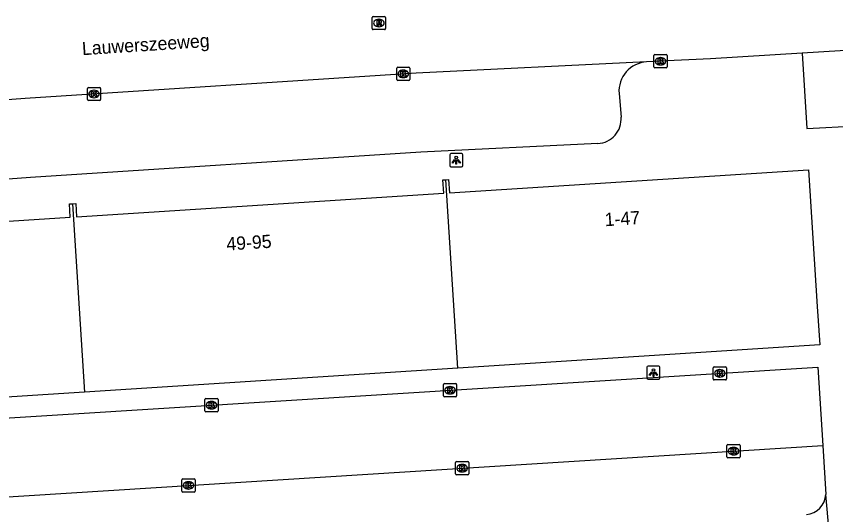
# Model space of a CAD drawing. Extents: x 159689 to 160786, y 387323 to 388339.
# Drawn here: x 160414.2 to 160476.2, y 387734.3 to 387771.9 of the extents above; entities that cross this region are included whole.
import ezdxf

# ---------------------------------------------------------------- set-up
doc = ezdxf.new("R2010")
doc.units = 0
for name, color, linetype in [('IMGEO_Kolk', 7, 'Continuous'), ('IMGEO_Lichtpunt', 7, 'Continuous'), ('IMGEO_Openbare_ruimte_label', 7, 'Continuous'), ('IMGEO_Pand', 7, 'Continuous'), ('IMGEO_Pand_nummerreeks', 7, 'Continuous'), ('IMGEO_Rijbaan_lokaal_gesloten', 7, 'Continuous'), ('IMGEO_Rijbaan_lokaal_open', 7, 'Continuous'), ('IMGEO_Rioolput', 7, 'Continuous'), ('IMGEO_Voetpad_open', 7, 'Continuous')]:
    doc.layers.add(name, color=color, linetype=linetype)

msp = doc.modelspace()

# ---------------------------------------------------------------- linework, layer by layer
at = {"layer": 'IMGEO_Kolk'}
for p, q in [((160462.432, 387768.101), (160462.432, 387768.953)), ((160462.507, 387769.027), (160463.359, 387769.027)), ((160462.92, 387768.807), (160462.945, 387768.807)), ((160463.433, 387768.953), (160463.433, 387768.101)), ((160442.98, 387767.147), (160442.98, 387767.999)), ((160443.055, 387768.073), (160443.907, 387768.073)), ((160443.981, 387767.999), (160443.981, 387767.147)), ((160463.359, 387768.027), (160462.507, 387768.027)), ((160462.943, 387768.247), (160462.918, 387768.247)), ((160443.491, 387767.293), (160443.466, 387767.293)), ((160443.468, 387767.853), (160443.493, 387767.853)), ((160443.907, 387767.073), (160443.055, 387767.073)), ((160419.586, 387765.626), (160419.586, 387766.478)), ((160419.661, 387766.552), (160420.513, 387766.552)), ((160420.074, 387766.332), (160420.099, 387766.332)), ((160420.587, 387766.478), (160420.587, 387765.626)), ((160420.513, 387765.552), (160419.661, 387765.552)), ((160420.097, 387765.772), (160420.072, 387765.772)), ((160466.915, 387744.513), (160466.915, 387745.365)), ((160466.99, 387745.439), (160467.842, 387745.439)), ((160467.403, 387745.219), (160467.428, 387745.219)), ((160467.916, 387745.365), (160467.916, 387744.513)), ((160467.842, 387744.439), (160466.99, 387744.439)), ((160467.426, 387744.659), (160467.401, 387744.659)), ((160446.513, 387743.235), (160446.513, 387744.087)), ((160446.588, 387744.161), (160447.44, 387744.161)), ((160447.001, 387743.941), (160447.026, 387743.941)), ((160447.514, 387744.087), (160447.514, 387743.235)), ((160447.44, 387743.161), (160446.588, 387743.161)), ((160447.024, 387743.381), (160446.999, 387743.381)), ((160428.479, 387742.106), (160428.479, 387742.958)), ((160428.554, 387743.032), (160429.406, 387743.032)), ((160428.967, 387742.812), (160428.992, 387742.812)), ((160429.48, 387742.958), (160429.48, 387742.106)), ((160429.406, 387742.032), (160428.554, 387742.032)), ((160428.99, 387742.252), (160428.965, 387742.252)), ((160467.954, 387738.635), (160467.954, 387739.487)), ((160468.029, 387739.561), (160468.881, 387739.561)), ((160468.955, 387739.487), (160468.955, 387738.635)), ((160468.465, 387738.781), (160468.44, 387738.781)), ((160468.442, 387739.341), (160468.467, 387739.341)), ((160447.43, 387737.346), (160447.43, 387738.198)), ((160447.505, 387738.272), (160448.357, 387738.272)), ((160448.431, 387738.198), (160448.431, 387737.346)), ((160468.881, 387738.561), (160468.029, 387738.561)), ((160447.918, 387738.052), (160447.943, 387738.052)), ((160426.807, 387736.972), (160427.659, 387736.972)), ((160448.357, 387737.272), (160447.505, 387737.272)), ((160447.941, 387737.492), (160447.916, 387737.492)), ((160426.732, 387736.046), (160426.732, 387736.898)), ((160427.22, 387736.752), (160427.245, 387736.752)), ((160427.733, 387736.898), (160427.733, 387736.046)), ((160427.659, 387735.972), (160426.807, 387735.972)), ((160427.243, 387736.192), (160427.218, 387736.192))]:
    msp.add_line(p, q, dxfattribs=at)
for points in [[(160462.432, 387768.101), (160462.432, 387768.953)], [(160462.507, 387769.027), (160463.359, 387769.027)], [(160462.753, 387768.727), (160462.876, 387768.727), (160462.876, 387768.576), (160463.006, 387768.727), (160463.17, 387768.727), (160463.024, 387768.576), (160463.177, 387768.327), (160463.025, 387768.327), (160462.94, 387768.491), (160462.876, 387768.424), (160462.876, 387768.327), (160462.753, 387768.327), (160462.753, 387768.727)], [(160463.433, 387768.953), (160463.433, 387768.101)], [(160442.98, 387767.147), (160442.98, 387767.999)], [(160443.055, 387768.073), (160443.907, 387768.073)], [(160443.981, 387767.999), (160443.981, 387767.147)], [(160463.359, 387768.027), (160462.507, 387768.027)], [(160443.301, 387767.773), (160443.424, 387767.773), (160443.424, 387767.622), (160443.554, 387767.773), (160443.718, 387767.773), (160443.572, 387767.622), (160443.725, 387767.373), (160443.573, 387767.373), (160443.488, 387767.537), (160443.424, 387767.47), (160443.424, 387767.373), (160443.301, 387767.373), (160443.301, 387767.773)], [(160443.907, 387767.073), (160443.055, 387767.073)], [(160419.586, 387765.626), (160419.586, 387766.478)], [(160419.661, 387766.552), (160420.513, 387766.552)], [(160419.907, 387766.252), (160420.03, 387766.252), (160420.03, 387766.101), (160420.16, 387766.252), (160420.324, 387766.252), (160420.178, 387766.101), (160420.331, 387765.852), (160420.179, 387765.852), (160420.094, 387766.016), (160420.03, 387765.949), (160420.03, 387765.852), (160419.907, 387765.852), (160419.907, 387766.252)], [(160420.587, 387766.478), (160420.587, 387765.626)], [(160420.513, 387765.552), (160419.661, 387765.552)], [(160466.915, 387744.513), (160466.915, 387745.365)], [(160466.99, 387745.439), (160467.842, 387745.439)], [(160467.236, 387745.139), (160467.359, 387745.139), (160467.359, 387744.988), (160467.489, 387745.139), (160467.653, 387745.139), (160467.507, 387744.988), (160467.66, 387744.739), (160467.508, 387744.739), (160467.423, 387744.903), (160467.359, 387744.836), (160467.359, 387744.739), (160467.236, 387744.739), (160467.236, 387745.139)], [(160467.916, 387745.365), (160467.916, 387744.513)], [(160467.842, 387744.439), (160466.99, 387744.439)], [(160446.513, 387743.235), (160446.513, 387744.087)], [(160446.588, 387744.161), (160447.44, 387744.161)], [(160446.834, 387743.861), (160446.957, 387743.861), (160446.957, 387743.71), (160447.087, 387743.861), (160447.251, 387743.861), (160447.105, 387743.71), (160447.258, 387743.461), (160447.106, 387743.461), (160447.021, 387743.625), (160446.957, 387743.558), (160446.957, 387743.461), (160446.834, 387743.461), (160446.834, 387743.861)], [(160447.514, 387744.087), (160447.514, 387743.235)], [(160447.44, 387743.161), (160446.588, 387743.161)], [(160428.479, 387742.106), (160428.479, 387742.958)], [(160428.554, 387743.032), (160429.406, 387743.032)], [(160428.8, 387742.732), (160428.923, 387742.732), (160428.923, 387742.581), (160429.053, 387742.732), (160429.217, 387742.732), (160429.071, 387742.581), (160429.224, 387742.332), (160429.072, 387742.332), (160428.987, 387742.496), (160428.923, 387742.429), (160428.923, 387742.332), (160428.8, 387742.332), (160428.8, 387742.732)], [(160429.48, 387742.958), (160429.48, 387742.106)], [(160429.406, 387742.032), (160428.554, 387742.032)], [(160467.954, 387738.635), (160467.954, 387739.487)], [(160468.029, 387739.561), (160468.881, 387739.561)], [(160468.955, 387739.487), (160468.955, 387738.635)], [(160468.275, 387739.261), (160468.398, 387739.261), (160468.398, 387739.11), (160468.528, 387739.261), (160468.692, 387739.261), (160468.546, 387739.11), (160468.699, 387738.861), (160468.547, 387738.861), (160468.462, 387739.025), (160468.398, 387738.958), (160468.398, 387738.861), (160468.275, 387738.861), (160468.275, 387739.261)], [(160447.43, 387737.346), (160447.43, 387738.198)], [(160447.505, 387738.272), (160448.357, 387738.272)], [(160448.431, 387738.198), (160448.431, 387737.346)], [(160468.881, 387738.561), (160468.029, 387738.561)], [(160447.751, 387737.972), (160447.874, 387737.972), (160447.874, 387737.821), (160448.004, 387737.972), (160448.168, 387737.972), (160448.022, 387737.821), (160448.175, 387737.572), (160448.023, 387737.572), (160447.938, 387737.736), (160447.874, 387737.669), (160447.874, 387737.572), (160447.751, 387737.572), (160447.751, 387737.972)], [(160426.807, 387736.972), (160427.659, 387736.972)], [(160448.357, 387737.272), (160447.505, 387737.272)], [(160426.732, 387736.046), (160426.732, 387736.898)], [(160427.053, 387736.672), (160427.176, 387736.672), (160427.176, 387736.521), (160427.306, 387736.672), (160427.47, 387736.672), (160427.324, 387736.521), (160427.477, 387736.272), (160427.325, 387736.272), (160427.24, 387736.436), (160427.176, 387736.369), (160427.176, 387736.272), (160427.053, 387736.272), (160427.053, 387736.672)], [(160427.733, 387736.898), (160427.733, 387736.046)], [(160427.659, 387735.972), (160426.807, 387735.972)]]:
    msp.add_lwpolyline(points, dxfattribs=at)
for centre, start, end in [((160462.509, 387768.951), 91.55205, 178.44795), ((160462.509, 387768.951), 91.55205, 178.44795), ((160463.357, 387768.951), 1.55205, 88.44795), ((160463.357, 387768.951), 1.55205, 88.44795), ((160443.057, 387767.997), 91.55205, 178.44795), ((160443.057, 387767.997), 91.55205, 178.44795), ((160443.905, 387767.997), 1.55205, 88.44795), ((160443.905, 387767.997), 1.55205, 88.44795), ((160462.509, 387768.103), 181.55205, 268.44795), ((160462.509, 387768.103), 181.55205, 268.44795), ((160463.357, 387768.103), 271.55205, 358.44795), ((160463.357, 387768.103), 271.55205, 358.44795), ((160443.057, 387767.149), 181.55205, 268.44795), ((160443.057, 387767.149), 181.55205, 268.44795), ((160443.905, 387767.149), 271.55205, 358.44795), ((160443.905, 387767.149), 271.55205, 358.44795), ((160419.663, 387766.476), 91.55205, 178.44795), ((160419.663, 387766.476), 91.55205, 178.44795), ((160420.511, 387766.476), 1.55205, 88.44795), ((160420.511, 387766.476), 1.55205, 88.44795), ((160419.663, 387765.628), 181.55205, 268.44795), ((160419.663, 387765.628), 181.55205, 268.44795), ((160420.511, 387765.628), 271.55205, 358.44795), ((160420.511, 387765.628), 271.55205, 358.44795), ((160466.992, 387745.363), 91.55205, 178.44795), ((160466.992, 387745.363), 91.55205, 178.44795), ((160467.84, 387745.363), 1.55205, 88.44795), ((160467.84, 387745.363), 1.55205, 88.44795), ((160466.992, 387744.515), 181.55205, 268.44795), ((160466.992, 387744.515), 181.55205, 268.44795), ((160467.84, 387744.515), 271.55205, 358.44795), ((160467.84, 387744.515), 271.55205, 358.44795), ((160446.59, 387744.085), 91.55205, 178.44795), ((160446.59, 387744.085), 91.55205, 178.44795), ((160447.438, 387744.085), 1.55205, 88.44795), ((160447.438, 387744.085), 1.55205, 88.44795), ((160446.59, 387743.237), 181.55205, 268.44795), ((160446.59, 387743.237), 181.55205, 268.44795), ((160447.438, 387743.237), 271.55205, 358.44795), ((160447.438, 387743.237), 271.55205, 358.44795), ((160428.556, 387742.956), 91.55205, 178.44795), ((160428.556, 387742.956), 91.55205, 178.44795), ((160429.404, 387742.956), 1.55205, 88.44795), ((160429.404, 387742.956), 1.55205, 88.44795), ((160428.556, 387742.108), 181.55205, 268.44795), ((160428.556, 387742.108), 181.55205, 268.44795), ((160429.404, 387742.108), 271.55205, 358.44795), ((160429.404, 387742.108), 271.55205, 358.44795), ((160468.031, 387739.485), 91.55205, 178.44795), ((160468.031, 387739.485), 91.55205, 178.44795), ((160468.879, 387739.485), 1.55205, 88.44795), ((160468.879, 387739.485), 1.55205, 88.44795), ((160447.507, 387738.196), 91.55205, 178.44795), ((160447.507, 387738.196), 91.55205, 178.44795), ((160448.355, 387738.196), 1.55205, 88.44795), ((160448.355, 387738.196), 1.55205, 88.44795), ((160468.031, 387738.637), 181.55205, 268.44795), ((160468.031, 387738.637), 181.55205, 268.44795), ((160468.879, 387738.637), 271.55205, 358.44795), ((160468.879, 387738.637), 271.55205, 358.44795), ((160426.809, 387736.896), 91.55205, 178.44795), ((160426.809, 387736.896), 91.55205, 178.44795), ((160427.657, 387736.896), 1.55205, 88.44795), ((160427.657, 387736.896), 1.55205, 88.44795), ((160447.507, 387737.348), 181.55205, 268.44795), ((160447.507, 387737.348), 181.55205, 268.44795), ((160448.355, 387737.348), 271.55205, 358.44795), ((160448.355, 387737.348), 271.55205, 358.44795), ((160426.809, 387736.048), 181.55205, 268.44795), ((160426.809, 387736.048), 181.55205, 268.44795), ((160427.657, 387736.048), 271.55205, 358.44795), ((160427.657, 387736.048), 271.55205, 358.44795)]:
    msp.add_arc(centre, 0.0765, start, end, dxfattribs=at)
for centre, major_axis, ratio, start_param, end_param in [((160462.919, 387768.527), (-0.387, 0.002), 0.722429, 4.712389, 7.853982), ((160462.944, 387768.527), (-0.39, 0.002), 0.717154, 1.570796, 4.712389), ((160443.467, 387767.573), (-0.387, 0.002), 0.722429, 4.712389, 7.853982), ((160443.492, 387767.573), (-0.39, 0.002), 0.717154, 1.570796, 4.712389), ((160420.073, 387766.052), (-0.387, 0.002), 0.722429, 4.712389, 7.853982), ((160420.098, 387766.052), (-0.39, 0.002), 0.717154, 1.570796, 4.712389), ((160467.402, 387744.939), (-0.387, 0.002), 0.722429, 4.712389, 7.853982), ((160467.427, 387744.939), (-0.39, 0.002), 0.717154, 1.570796, 4.712389), ((160447, 387743.661), (-0.387, 0.002), 0.722429, 4.712389, 7.853982), ((160447.025, 387743.661), (-0.39, 0.002), 0.717154, 1.570796, 4.712389), ((160428.966, 387742.532), (-0.387, 0.002), 0.722429, 4.712389, 7.853982), ((160428.991, 387742.532), (-0.39, 0.002), 0.717154, 1.570796, 4.712389), ((160468.441, 387739.061), (-0.387, 0.002), 0.722429, 4.712389, 7.853982), ((160468.466, 387739.061), (-0.39, 0.002), 0.717154, 1.570796, 4.712389), ((160447.917, 387737.772), (-0.387, 0.002), 0.722429, 4.712389, 7.853982), ((160447.942, 387737.772), (-0.39, 0.002), 0.717154, 1.570796, 4.712389), ((160427.219, 387736.472), (-0.387, 0.002), 0.722429, 4.712389, 7.853982), ((160427.244, 387736.472), (-0.39, 0.002), 0.717154, 1.570796, 4.712389)]:
    msp.add_ellipse(centre, major_axis=major_axis, ratio=ratio, start_param=start_param, end_param=end_param, dxfattribs=at)
at = {"layer": 'IMGEO_Lichtpunt'}
for p, q in [((160446.986, 387761.448), (160446.986, 387760.641)), ((160446.986, 387761.448), (160446.986, 387760.641)), ((160447.888, 387761.543), (160447.08, 387761.543)), ((160447.888, 387761.543), (160447.08, 387761.543)), ((160447.982, 387760.641), (160447.982, 387761.448)), ((160447.982, 387760.641), (160447.982, 387761.448)), ((160447.08, 387760.547), (160447.888, 387760.547)), ((160447.08, 387760.547), (160447.888, 387760.547)), ((160461.895, 387745.395), (160461.895, 387744.588)), ((160461.895, 387745.395), (160461.895, 387744.588)), ((160462.797, 387745.49), (160461.989, 387745.49)), ((160462.797, 387745.49), (160461.989, 387745.49)), ((160462.891, 387744.588), (160462.891, 387745.395)), ((160462.891, 387744.588), (160462.891, 387745.395)), ((160461.989, 387744.494), (160462.797, 387744.494)), ((160461.989, 387744.494), (160462.797, 387744.494))]:
    msp.add_line(p, q, dxfattribs=at)
for points in [[(160447.36, 387761.112), (160447.399, 387761.084), (160447.211, 387760.822), (160447.173, 387760.849), (160447.36, 387761.112)], [(160447.572, 387761.084), (160447.61, 387761.111), (160447.797, 387760.849), (160447.758, 387760.821), (160447.572, 387761.084)], [(160447.462, 387761.064), (160447.509, 387761.064), (160447.509, 387760.742), (160447.462, 387760.742), (160447.462, 387761.064)], [(160462.269, 387745.059), (160462.308, 387745.031), (160462.12, 387744.769), (160462.082, 387744.796), (160462.269, 387745.059)], [(160462.371, 387745.011), (160462.418, 387745.011), (160462.418, 387744.689), (160462.371, 387744.689), (160462.371, 387745.011)], [(160462.481, 387745.031), (160462.519, 387745.058), (160462.706, 387744.796), (160462.667, 387744.768), (160462.481, 387745.031)]]:
    msp.add_lwpolyline(points, dxfattribs=at)
for centre in [(160447.485, 387761.246), (160462.394, 387745.193)]:
    msp.add_circle(centre, 0.0994, dxfattribs=at)
for centre, start, end in [((160447.08, 387761.448), 90, 180), ((160447.08, 387761.448), 90, 180), ((160447.888, 387761.448), 0, 90), ((160447.888, 387761.448), 0, 90), ((160447.08, 387760.641), 180, 270), ((160447.08, 387760.641), 180, 270), ((160447.888, 387760.641), 270, 0), ((160447.888, 387760.641), 270, 360), ((160461.989, 387745.395), 90, 180), ((160461.989, 387745.395), 90, 180), ((160462.797, 387745.395), 0, 90), ((160462.797, 387745.395), 0, 90), ((160461.989, 387744.588), 180, 270), ((160461.989, 387744.588), 180, 270), ((160462.797, 387744.588), 270, 0), ((160462.797, 387744.588), 270, 360)]:
    msp.add_arc(centre, 0.0946, start, end, dxfattribs=at)
at = {"layer": 'IMGEO_Pand'}
for points in [[(160446.687, 387759.572), (160446.898, 387759.586), (160446.962, 387758.584), (160474.121, 387760.328), (160474.784, 387750), (160474.971, 387747.094), (160447.6, 387745.337)], [(160418.468, 387757.761), (160418.71, 387757.776), (160418.775, 387756.774), (160446.542, 387758.557), (160446.477, 387759.559), (160446.687, 387759.572)], [(160447.6, 387745.337), (160446.687, 387759.572)], [(160419.38, 387743.525), (160392.642, 387741.808), (160392.116, 387750), (160391.792, 387755.042), (160418.291, 387756.743), (160418.226, 387757.745), (160418.468, 387757.761)], [(160418.468, 387757.761), (160419.38, 387743.525)], [(160447.6, 387745.337), (160419.38, 387743.525)]]:
    msp.add_lwpolyline(points, dxfattribs=at)
at = {"layer": 'IMGEO_Rijbaan_lokaal_gesloten'}
for points in [[(160487.619, 387770.001), (160473.64, 387769.138)], [(160473.64, 387769.138), (160466.723, 387768.712), (160462.885, 387768.529), (160461.879, 387768.48)], [(160461.879, 387768.48), (160444.454, 387767.638), (160414.874, 387765.715), (160398.953, 387764.528), (160392.202, 387764.051)]]:
    msp.add_lwpolyline(points, dxfattribs=at)
at = {"layer": 'IMGEO_Rijbaan_lokaal_open'}
for points in [[(160401.205, 387740.791), (160474.828, 387745.401), (160475.198, 387739.486)], [(160411.947, 387735.514), (160475.198, 387739.486)]]:
    msp.add_lwpolyline(points, dxfattribs=at)
at = {"layer": 'IMGEO_Rioolput'}
for p, q in [((160441.131, 387770.99), (160441.131, 387771.842)), ((160441.206, 387771.916), (160442.058, 387771.916)), ((160441.619, 387771.696), (160441.644, 387771.696)), ((160442.132, 387771.842), (160442.132, 387770.99)), ((160441.642, 387771.136), (160441.617, 387771.136)), ((160442.058, 387770.916), (160441.206, 387770.916))]:
    msp.add_line(p, q, dxfattribs=at)
for points in [[(160441.131, 387770.99), (160441.131, 387771.842)], [(160441.206, 387771.916), (160442.058, 387771.916)], [(160441.72, 387771.614), (160441.468, 387771.616), (160441.468, 387771.216)], [(160442.132, 387771.842), (160442.132, 387770.99)], [(160441.468, 387771.216), (160441.592, 387771.216), (160441.592, 387771.378), (160441.603, 387771.378)], [(160441.646, 387771.535), (160441.592, 387771.535), (160441.592, 387771.454)], [(160441.592, 387771.454), (160441.644, 387771.454)], [(160441.65, 387771.349), (160441.721, 387771.216), (160441.861, 387771.216), (160441.796, 387771.342)], [(160442.058, 387770.916), (160441.206, 387770.916)]]:
    msp.add_lwpolyline(points, dxfattribs=at)
for centre, radius, start, end in [((160441.208, 387771.84), 0.0765, 91.55205, 178.44795), ((160441.208, 387771.84), 0.0765, 91.55205, 178.44795), ((160441.719, 387771.504), 0.109, 350.36119, 89.41601), ((160442.056, 387771.84), 0.0765, 1.55205, 88.44795), ((160442.056, 387771.84), 0.0765, 1.55205, 88.44795), ((160441.208, 387770.992), 0.0765, 181.55205, 268.44795), ((160441.208, 387770.992), 0.0765, 181.55205, 268.44795), ((160441.602, 387771.325), 0.0533, 26.02933, 88.69889), ((160441.628, 387771.643), 0.19, 274.7715, 282.96867), ((160441.652, 387771.439), 0.0964, 77.00612, 93.18647), ((160441.666, 387771.496), 0.0378, 276.66336, 79.67722), ((160441.717, 387771.504), 0.112, 277.58423, 350.98172), ((160441.701, 387771.289), 0.108, 29.51342, 73.79051), ((160442.056, 387770.992), 0.0765, 271.55205, 358.44795), ((160442.056, 387770.992), 0.0765, 271.55205, 358.44795)]:
    msp.add_arc(centre, radius, start, end, dxfattribs=at)
for centre, major_axis, ratio, start_param, end_param in [((160441.618, 387771.416), (-0.387, 0.002), 0.722429, 4.712389, 7.853982), ((160441.643, 387771.416), (-0.39, 0.002), 0.717154, 1.570796, 4.712389)]:
    msp.add_ellipse(centre, major_axis=major_axis, ratio=ratio, start_param=start_param, end_param=end_param, dxfattribs=at)
at = {"layer": 'IMGEO_Voetpad_open'}
for points in [[(160473.64, 387769.138), (160473.994, 387763.436), (160477.799, 387763.64)], [(160459.794, 387766.098), (160459.945, 387764.309)], [(160458.19, 387762.306), (160444.793, 387761.659), (160415.291, 387759.741), (160399.398, 387758.556), (160396.137, 387758.32)], [(160475.198, 387739.486), (160475.43, 387735.791)], [(160475.939, 387730.19), (160475.43, 387735.791)]]:
    msp.add_lwpolyline(points, dxfattribs=at)
for centre, radius, start, end in [((160462.012, 387766.26), 2.224, 93.44014, 184.16758), ((160458.101, 387764.154), 1.85, 272.75319, 4.79805), ((160473.814, 387735.875), 1.619, 275.40277, 357.01053)]:
    msp.add_arc(centre, radius, start, end, dxfattribs=at)

# ---------------------------------------------------------------- texts
at = {"layer": 'IMGEO_Openbare_ruimte_label'}
msp.add_text('Lauwerszeeweg', height=1, rotation=3.72643, dxfattribs=at).set_placement((160419.21, 387768.981))
at = {"layer": 'IMGEO_Pand_nummerreeks'}
for s, rotation, p in [('1-47', 3.67417, (160458.744, 387756.054)), ('49-95', 3.67408, (160430.129, 387754.216))]:
    msp.add_text(s, height=1, rotation=rotation, dxfattribs=at).set_placement(p)

doc.saveas('drawing.dxf')
